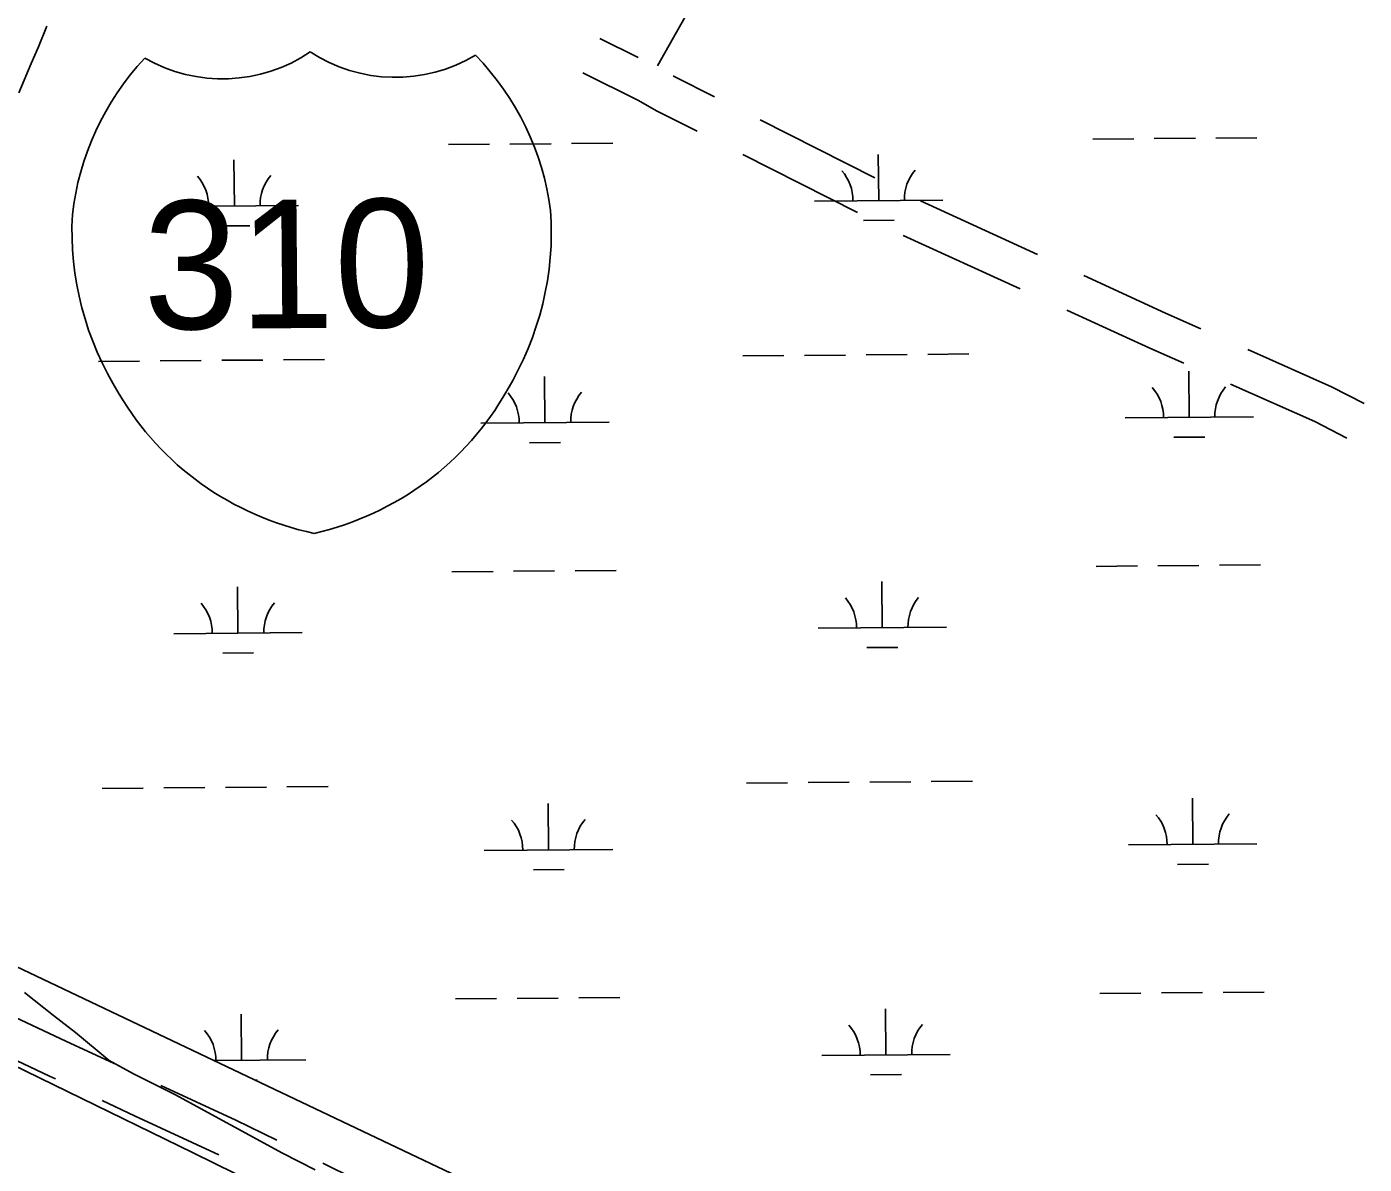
# Model space of a CAD drawing. Extents: x 3567028 to 3605064, y 510945 to 536587.
# Drawn here: x 3587292 to 3588334, y 530129 to 531015 of the extents above; entities that cross this region are included whole.
import ezdxf

# ---------------------------------------------------------------- set-up
doc = ezdxf.new("R2010")
doc.units = 0
for name, color, linetype in [('V-RAIL-TRAK', 7, 'Continuous'), ('V-ROAD-CNTR', 7, 'Continuous'), ('V-ROAD-IDEN', 7, 'Continuous'), ('V-SITE-VEGE', 7, 'Continuous'), ('V-WETL-SWMP', 7, 'Continuous')]:
    doc.layers.add(name, color=color, linetype=linetype)

msp = doc.modelspace()

# ---------------------------------------------------------------- linework, layer by layer
at = {"layer": 'V-RAIL-TRAK'}
msp.add_lwpolyline([(3587812, 529944.4), (3587714.5, 529993.1), (3587616.9, 530041.5), (3587519.3, 530089.8), (3587421.5, 530137.8), (3587323.6, 530185.6), (3587225.6, 530233.3)], dxfattribs=at)
at = {"layer": 'V-ROAD-CNTR'}
for p, q in [((3587863.3, 530942.2), (3587952.5, 530897.1)), ((3587849.8, 530915.3), (3587939.1, 530870.2)), ((3587988.2, 530879.1), (3588079.2, 530837.5)), ((3587974.8, 530852.2), (3588065.7, 530810.7)), ((3587522.6, 530129.8), (3587612.3, 530085.5))]:
    msp.add_line(p, q, dxfattribs=at)
for points in [[(3588154.6, 531919.7), (3588147.1, 531888.1), (3588092, 531745.7), (3588049.1, 531625.6), (3587969.7, 531412), (3587854.9, 531111.4), (3587783.4, 530984.3)], [(3587738.5, 531005.7), (3587768.3, 530990.9)], [(3587725.1, 530978.9), (3587768.6, 530957.2), (3587782.6, 530949.3), (3587814.1, 530933.4)], [(3587795.6, 530976.4), (3587796.7, 530975.8), (3587827.6, 530960.2)], [(3588115.5, 530820.9), (3588179.1, 530791.8), (3588206.6, 530779.6)], [(3588102.1, 530794), (3588166.7, 530764.5), (3588193.2, 530752.7)], [(3588243.2, 530763.3), (3588308.3, 530734.4), (3588333.9, 530721.3)], [(3588229.7, 530736.5), (3588295.4, 530707.3), (3588320.4, 530694.4)], [(3587269.6, 530249.5), (3587322.5, 530224.7), (3587360.1, 530207.2)], [(3587224, 530237.8), (3587243.7, 530228.5), (3587309.8, 530197.5), (3587314.5, 530195.3)], [(3587396.4, 530190.3), (3587454.9, 530163.2), (3587486.8, 530147.5)], [(3587350.8, 530178.4), (3587375.9, 530166.7), (3587441.5, 530136.3)]]:
    msp.add_lwpolyline(points, dxfattribs=at)
at = {"layer": 'V-ROAD-IDEN'}
for centre, major_axis, start_param, end_param in [((3587444.6, 531087), (117.5, 1), 4.161678, 5.322896), ((3587444.6, 531087), (117.5, 1), 4.161678, 5.322896), ((3587579.2, 531088.2), (117.5, 1), 4.101882, 5.2631), ((3587579.2, 531088.2), (117.5, 1), 4.101882, 5.2631), ((3587552.4, 530845.7), (-226.1, -2), 5.54508, 6.169392), ((3587552.4, 530845.7), (-226.1, -2), 5.54508, 6.169392), ((3587475.6, 530845.1), (-226.1, -2), 3.255386, 3.879698), ((3587475.6, 530845.1), (-226.1, -2), 3.255386, 3.879698), ((3587444.3, 530854.8), (256.3, 2.2), 5.748582, 6.342771), ((3587444.3, 530854.8), (256.3, 2.2), 5.748582, 6.342771), ((3587583.5, 530856), (256.3, 2.2), 3.082007, 3.676196), ((3587583.5, 530856), (256.3, 2.2), 3.082007, 3.676196), ((3587566.2, 530837.2), (231.5, 2), 3.642483, 4.485246), ((3587566.2, 530837.2), (231.5, 2), 3.642483, 4.485246), ((3587461.9, 530836.3), (231.5, 2), 4.939532, 5.782295), ((3587461.9, 530836.3), (231.5, 2), 4.939532, 5.782295)]:
    msp.add_ellipse(centre, major_axis=major_axis, ratio=0.960251, start_param=start_param, end_param=end_param, dxfattribs=at)
at = {"layer": 'V-SITE-VEGE'}
for points in [[(3587285.8, 530963.4), (3587295.3, 530986), (3587301, 530999.2), (3587307.7, 531015.3)], [(3587516.7, 530124.4), (3587491.2, 530137.6), (3587407.2, 530183.1), (3587375.2, 530199.2), (3587356.3, 530209.6), (3587329.9, 530231.4), (3587312.9, 530244.7), (3587290.3, 530262.6)]]:
    msp.add_lwpolyline(points, dxfattribs=at)
at = {"layer": 'V-WETL-SWMP'}
for p, q in [((3587620.4, 530923), (3587652.4, 530923.2)), ((3587668.4, 530923.4), (3587700.4, 530923.6)), ((3587716.4, 530923.8), (3587748.4, 530924)), ((3588122.3, 530927.2), (3588154.3, 530927.5)), ((3588170.3, 530927.6), (3588202.3, 530927.9)), ((3588218.3, 530928), (3588250.3, 530928.3)), ((3587453.7, 530875.1), (3587453.4, 530911.1)), ((3587955.6, 530879.3), (3587955.3, 530915.3)), ((3587905.6, 530878.9), (3588005.6, 530879.8)), ((3587403.7, 530874.7), (3587503.7, 530875.5)), ((3587441.8, 530859.6), (3587465.8, 530859.8)), ((3587943.7, 530863.8), (3587967.7, 530864)), ((3587347.9, 530754.1), (3587379.9, 530754.4)), ((3587395.9, 530754.6), (3587427.9, 530754.8)), ((3587443.9, 530755), (3587475.9, 530755.2)), ((3587491.9, 530755.4), (3587523.9, 530755.6)), ((3587849.8, 530758.4), (3587881.8, 530758.7)), ((3587897.8, 530758.8), (3587929.8, 530759.1)), ((3587945.8, 530759.2), (3587977.8, 530759.5)), ((3587993.8, 530759.6), (3588025.8, 530759.9)), ((3588197.5, 530710.6), (3588197.2, 530746.6)), ((3587695.6, 530706.3), (3587695.3, 530742.3)), ((3587645.6, 530705.9), (3587745.6, 530706.8)), ((3588147.5, 530710.1), (3588247.5, 530711)), ((3588185.6, 530695), (3588209.6, 530695.2)), ((3587683.7, 530690.8), (3587707.7, 530691)), ((3587623.2, 530590.3), (3587655.2, 530590.6)), ((3587671.2, 530590.7), (3587703.2, 530591)), ((3587719.2, 530591.1), (3587751.2, 530591.4)), ((3588125.1, 530594.5), (3588157.1, 530594.8)), ((3588173.1, 530594.9), (3588205.1, 530595.2)), ((3588221.1, 530595.3), (3588253.1, 530595.6)), ((3587456.5, 530542.5), (3587456.2, 530578.5)), ((3587958.4, 530546.7), (3587958.1, 530582.7)), ((3587908.4, 530546.3), (3588008.4, 530547.1)), ((3587406.5, 530542), (3587506.5, 530542.9)), ((3587444.6, 530526.9), (3587468.6, 530527.1)), ((3587946.5, 530531.2), (3587970.5, 530531.4)), ((3587350.7, 530421.5), (3587382.7, 530421.8)), ((3587398.7, 530421.9), (3587430.7, 530422.2)), ((3587446.7, 530422.3), (3587478.7, 530422.6)), ((3587494.7, 530422.7), (3587526.7, 530423)), ((3587852.6, 530425.7), (3587884.6, 530426)), ((3587900.6, 530426.1), (3587932.6, 530426.4)), ((3587948.6, 530426.5), (3587980.6, 530426.8)), ((3587996.6, 530426.9), (3588028.6, 530427.2)), ((3588200.3, 530377.9), (3588200, 530413.9)), ((3587698.4, 530373.7), (3587698.1, 530409.7)), ((3587648.4, 530373.3), (3587748.4, 530374.1)), ((3588150.3, 530377.5), (3588250.3, 530378.3)), ((3587686.6, 530358.1), (3587710.6, 530358.3)), ((3588188.4, 530362.4), (3588212.4, 530362.6)), ((3587626, 530257.6), (3587658, 530257.9)), ((3587674, 530258), (3587706, 530258.3)), ((3587722, 530258.4), (3587754, 530258.7)), ((3588127.9, 530261.9), (3588159.9, 530262.1)), ((3588175.9, 530262.3), (3588207.9, 530262.5)), ((3588223.9, 530262.7), (3588255.9, 530262.9)), ((3587459.3, 530209.8), (3587459, 530245.8)), ((3587961.2, 530214), (3587960.9, 530250)), ((3587911.2, 530213.6), (3588011.2, 530214.4)), ((3587437.8, 530209.6), (3587509.3, 530210.2)), ((3587469.7, 530194.4), (3587471.5, 530194.5)), ((3587949.3, 530198.5), (3587973.3, 530198.7))]:
    msp.add_line(p, q, dxfattribs=at)
msp.add_lwpolyline([(3588157.4, 529867.5), (3587082.1, 530378.7)], dxfattribs=at)
for centre, start, end in [((3587900.4, 530879.4), 359.7115, 41.2552), ((3588010.8, 530880.3), 139.7115, 181.2552), ((3587398.5, 530875.1), 359.7115, 41.2552), ((3587508.9, 530876.1), 139.7115, 181.2552), ((3588142.3, 530710.6), 359.7115, 41.2552), ((3588252.7, 530711.5), 139.7115, 181.2552), ((3587640.4, 530706.3), 359.7115, 41.2552), ((3587750.9, 530707.3), 139.7115, 181.2552), ((3587903.2, 530546.7), 359.7115, 41.2552), ((3588013.6, 530547.6), 139.7115, 181.2552), ((3587401.3, 530542.5), 359.7115, 41.2552), ((3587511.8, 530543.4), 139.7115, 181.2552), ((3588145.1, 530377.9), 359.7115, 41.2552), ((3588255.5, 530378.9), 139.7115, 181.2552), ((3587643.2, 530373.7), 359.7115, 41.2552), ((3587753.7, 530374.6), 139.7115, 181.2552), ((3587404.1, 530209.8), 359.7115, 41.2552), ((3587514.6, 530210.7), 139.7115, 181.2552), ((3587906, 530214), 359.7115, 41.2552), ((3588016.5, 530215), 139.7115, 181.2552)]:
    msp.add_arc(centre, 35.2, start, end, dxfattribs=at)

# ---------------------------------------------------------------- texts
at = {"layer": 'V-ROAD-IDEN'}
msp.add_text('310', height=100, rotation=0.4993, dxfattribs=at).set_placement((3587383.1, 530779))

doc.saveas('drawing.dxf')
